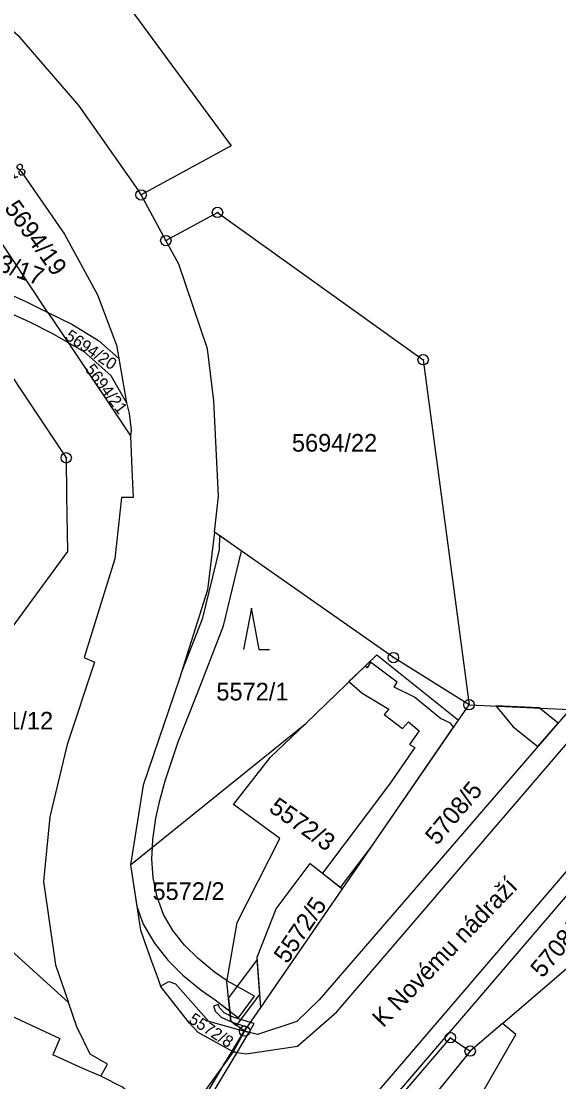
# Model space of a CAD drawing. Extents: x -644096 to -634268, y -1141430 to -1133463.
# Drawn here: x -638954.6 to -638902.8, y -1139136.1 to -1139033.9 of the extents above; entities that cross this region are included whole.
import ezdxf

# ---------------------------------------------------------------- set-up
doc = ezdxf.new("R2010")
doc.units = 0
for name, color, linetype in [('_CIVIL_CONSTRUCTION', 7, 'Continuous'), ('B_Hranice _3D', 7, 'Continuous'), ('M_Svah_Nasyp', 7, 'Continuous'), ('svrsek_osa_sjezdy', 7, 'Continuous'), ('svrsek_osa_terminal_VRT', 7, 'Continuous'), ('svrsek_osa_VRT', 7, 'Continuous'), ('svrsek_popisy_VRT', 7, 'Continuous'), ('terminal_VRT', 7, 'Continuous')]:
    doc.layers.add(name, color=color, linetype=linetype)

msp = doc.modelspace()

# ---------------------------------------------------------------- linework, layer by layer
at = {"layer": '_CIVIL_CONSTRUCTION'}
for centre, radius in [((-638943.1, -1139050.65), 0.5), ((-638943.1, -1139050.65), 0.0303), ((-638935.73, -1139052.33), 0.5), ((-638935.73, -1139052.33), 0.0303), ((-638940.71, -1139055.05), 0.5), ((-638940.71, -1139055.05), 0.0303), ((-638915.91, -1139066.53), 0.5), ((-638915.91, -1139066.53), 0.0303), ((-638950.31, -1139075.98), 0.5), ((-638950.31, -1139075.98), 0.0303), ((-638918.78, -1139095.23), 0.5), ((-638918.78, -1139095.23), 0.0303), ((-638911.49, -1139099.76), 0.5), ((-638911.49, -1139099.76), 0.0303), ((-638933.12, -1139131.21), 0.5), ((-638933.12, -1139131.21), 0.0303), ((-638913.29, -1139131.84), 0.5), ((-638913.29, -1139131.84), 0.0303), ((-638911.38, -1139133.13), 0.5), ((-638911.38, -1139133.13), 0.0303)]:
    msp.add_circle(centre, radius, dxfattribs=at)
at = {"layer": 'B_Hranice _3D'}
for points in [[(-638935.96, -1139128.2), (-638934.54, -1139129.29), (-638933.72, -1139129.92), (-638932.15, -1139127.84), (-638934.81, -1139126.36), (-638936.02, -1139125.53), (-638937.6, -1139124.22), (-638938.91, -1139122.93), (-638940.03, -1139121.5), (-638940.94, -1139119.97), (-638941.54, -1139118.26), (-638941.92, -1139116.45), (-638942.06, -1139114.61), (-638942, -1139113.49), (-638941.96, -1139112.74), (-638941.67, -1139110.7), (-638941.29, -1139108.99), (-638940.78, -1139107.1), (-638939.52, -1139103.35), (-638937.34, -1139097.81), (-638935.14, -1139092.17), (-638933.41, -1139084.97), (-638935.54, -1139083.47), (-638935.57, -1139084.8), (-638937.2, -1139091.51), (-638939.16, -1139096.53), (-638939.41, -1139097.32), (-638942.89, -1139107.5), (-638943.9, -1139113.77), (-638944.12, -1139115.2), (-638943.5, -1139119.19), (-638942.9, -1139120.89), (-638941.81, -1139122.72), (-638940.53, -1139124.37), (-638939.06, -1139125.82), (-638937.32, -1139127.25)], [(-638923.87, -1139117.36), (-638920.86, -1139113.38), (-638912.98, -1139101.92), (-638913.28, -1139101.55), (-638914.25, -1139101.09), (-638916.73, -1139099.02), (-638918.72, -1139098.06), (-638918.42, -1139097.58), (-638920.97, -1139095.67), (-638921.32, -1139096.21), (-638921.5, -1139096.05), (-638923.06, -1139097.54), (-638921.8, -1139098.65), (-638919.23, -1139100.2), (-638919.68, -1139100.72), (-638917.9, -1139102.07), (-638917.33, -1139101.41), (-638916.31, -1139102.27), (-638917.24, -1139103.58), (-638916.72, -1139103.88), (-638919.14, -1139107.43), (-638925.62, -1139115.98)], [(-638904.72, -1139100.07), (-638908.91, -1139099.88), (-638907.23, -1139101.91), (-638904.87, -1139103.8), (-638902.91, -1139101.53)], [(-638934.67, -1139128), (-638934.44, -1139130.26), (-638933.89, -1139130.66), (-638931.65, -1139127.68), (-638931.9, -1139124.31)], [(-638934.34, -1139133.13), (-638934.22, -1139133.2), (-638933.12, -1139131.21), (-638932.68, -1139131.33), (-638932.21, -1139130.49), (-638932.55, -1139130.38), (-638934.11, -1139129.9), (-638934.5, -1139129.72), (-638935.08, -1139129.45), (-638935.52, -1139129), (-638935.57, -1139128.87), (-638935.66, -1139128.64), (-638936.12, -1139128.82), (-638936.03, -1139129.05), (-638935.94, -1139129.28), (-638935.38, -1139129.87), (-638934.32, -1139130.35), (-638932.95, -1139130.79), (-638933.17, -1139131.17), (-638933.18, -1139131.19), (-638933.33, -1139131.45)], [(-638932.89, -1139131.71), (-638932.68, -1139131.33), (-638933.12, -1139131.21), (-638934.22, -1139133.2), (-638933.82, -1139133.26)], [(-638952.45, -1139156.1), (-638952.7, -1139156.4), (-638952.78, -1139156.49), (-638950.25, -1139157.72), (-638949.29, -1139157.74), (-638948.46, -1139157.12), (-638946.52, -1139154.02), (-638942.12, -1139147.43), (-638937.58, -1139139.52), (-638933.82, -1139133.26), (-638934.22, -1139133.2), (-638935.15, -1139134.47), (-638938.02, -1139139.26), (-638942.54, -1139147.17), (-638946.94, -1139153.74), (-638948.84, -1139156.78), (-638949.45, -1139157.24), (-638950.13, -1139157.22)], [(-638934.22, -1139133.2), (-638934.34, -1139133.13), (-638935.15, -1139134.47)]]:
    msp.add_lwpolyline(points, close=True, dxfattribs=at)
at = {"layer": 'M_Svah_Nasyp'}
for p, q in [((-638955.68, -1139129.69), (-638950.94, -1139131.93)), ((-638950.94, -1139131.93), (-638951.59, -1139133.48)), ((-638948.72, -1139134.81), (-638951.59, -1139133.48)), ((-638946.97, -1139135.56), (-638948.72, -1139134.81))]:
    msp.add_line(p, q, dxfattribs=at)
at = {"layer": 'svrsek_osa_sjezdy'}
for p, q in [((-638932.46, -1139090.45), (-638933.21, -1139094.45)), ((-638931.71, -1139094.45), (-638932.46, -1139090.45)), ((-638931.71, -1139094.45), (-638930.71, -1139094.45))]:
    msp.add_line(p, q, dxfattribs=at)
at = {"layer": 'svrsek_osa_terminal_VRT'}
msp.add_arc((-642050.26, -1145189.6), 8802.25, 41.413152, 75.317049, dxfattribs=at)
at = {"layer": 'terminal_VRT'}
for p, q in [((-638940.71, -1139055.05), (-638943.1, -1139050.65)), ((-638952.07, -1139061.97), (-638950.13, -1139064.87)), ((-638950.13, -1139064.87), (-638944.13, -1139073.85)), ((-638945.24, -1139066.42), (-638944.49, -1139070.67)), ((-638912.51, -1139101.24), (-638911.49, -1139099.76)), ((-638911.49, -1139099.76), (-638901.77, -1139100.21)), ((-638944.12, -1139115.2), (-638927.23, -1139101.57)), ((-638923.69, -1139117.5), (-638912.51, -1139101.24)), ((-638931.55, -1139128.93), (-638923.69, -1139117.5)), ((-638908.25, -1139130.48), (-638897.23, -1139120.96)), ((-638955.6, -1139123.44), (-638950.09, -1139128.46)), ((-638933.12, -1139131.21), (-638931.55, -1139128.93)), ((-638908.25, -1139130.48), (-638911.38, -1139133.13)), ((-638934.22, -1139133.2), (-638933.12, -1139131.21)), ((-638911.38, -1139133.13), (-638938.9, -1139166.94))]:
    msp.add_line(p, q, dxfattribs=at)
for points in [[(-638971.97, -1138994.94), (-638934.42, -1139045.91), (-638943.1, -1139050.65)], [(-638943.1, -1139050.65), (-638943.37, -1139050.16), (-638949.07, -1139042.08), (-638954.78, -1139035.45), (-638961.11, -1139030.05), (-638966.75, -1139026.4), (-638974.86, -1139022.09), (-638982.6, -1139018.67), (-638990.17, -1139015.41), (-638996.81, -1139012.48)], [(-638934.22, -1139133.2), (-638932.97, -1139133.4), (-638928.02, -1139132.65), (-638924.23, -1139129.34), (-638871.07, -1139067.38), (-638859.01, -1139052.51), (-638851.89, -1139043.39), (-638851.31, -1139041.46)], [(-638954.95, -1139048.1), (-638954.65, -1139048.4), (-638950.47, -1139054.42), (-638947.31, -1139060.26), (-638945.46, -1139065.14), (-638945.24, -1139066.42)], [(-638952.07, -1139061.97), (-638959.05, -1139051.52), (-638959.8, -1139050.39)], [(-638940.71, -1139055.05), (-638935.73, -1139052.33), (-638915.91, -1139066.53), (-638911.49, -1139099.76)], [(-638936.03, -1139083.13), (-638935.62, -1139079.66), (-638936.1, -1139070.5), (-638936.71, -1139065.48), (-638939.47, -1139057.33), (-638940.71, -1139055.05)], [(-638942.29, -1139162.88), (-638936.55, -1139155.9), (-638924.7, -1139142.22), (-638865.11, -1139072.68), (-638851.57, -1139057.76), (-638848.43, -1139055.88), (-638847.99, -1139055.77)], [(-638962.91, -1139057.12), (-638961.56, -1139057.67), (-638954.26, -1139060.88), (-638952.07, -1139061.97)], [(-638961.33, -1139059.49), (-638953.84, -1139062.87), (-638951.64, -1139064), (-638950.13, -1139064.87)], [(-638960, -1139061.47), (-638950.31, -1139075.98), (-638950.29, -1139079.61), (-638950.18, -1139085), (-638957.69, -1139095.22)], [(-638952.07, -1139061.97), (-638949.77, -1139063.11), (-638947.2, -1139064.66), (-638945.24, -1139066.42)], [(-638950.13, -1139064.87), (-638948.61, -1139065.75), (-638946, -1139068.06), (-638944.49, -1139070.67)], [(-638944.49, -1139070.67), (-638944.23, -1139071.7), (-638944.04, -1139073.31), (-638944.13, -1139073.85)], [(-638944.13, -1139073.85), (-638943.98, -1139077.08), (-638943.85, -1139079.79), (-638944.97, -1139079.8), (-638945.63, -1139085.7), (-638948.57, -1139095.22), (-638947.58, -1139095.66), (-638950.21, -1139103.58), (-638951.88, -1139110.56), (-638952.5, -1139116.79), (-638951.34, -1139124.81), (-638950.09, -1139128.46)], [(-638936.03, -1139083.13), (-638936.7, -1139088.69), (-638939.41, -1139097.32), (-638942.89, -1139107.5), (-638943.9, -1139113.77), (-638944.12, -1139115.2)], [(-638911.49, -1139099.76), (-638918.78, -1139095.23), (-638936.03, -1139083.13)], [(-638927.23, -1139101.57), (-638920.38, -1139094.96), (-638912.51, -1139101.24)], [(-638901.77, -1139100.21), (-638925.92, -1139128.19), (-638928.07, -1139130.27), (-638931.87, -1139131.55), (-638933.12, -1139131.21)], [(-638933.12, -1139131.21), (-638934.44, -1139130.26), (-638934.83, -1139126.46), (-638933.83, -1139120.74), (-638929.71, -1139112.66), (-638934.19, -1139109.38), (-638930.61, -1139104.83), (-638927.23, -1139101.57)], [(-638926.87, -1139146.84), (-638923.56, -1139142.96), (-638922.78, -1139142.33), (-638895.46, -1139110.44), (-638893.91, -1139109.15)], [(-638944.12, -1139115.2), (-638943.15, -1139121.49), (-638942.18, -1139124.2), (-638941.45, -1139126.21), (-638941.21, -1139126.87)], [(-638931.55, -1139128.93), (-638931.92, -1139124.09), (-638930.08, -1139119.43), (-638926.79, -1139115.06), (-638923.69, -1139117.5)], [(-638941.21, -1139126.87), (-638940.42, -1139126.44), (-638939.79, -1139126.66), (-638936.59, -1139130.25), (-638933.12, -1139131.21)], [(-638934.22, -1139133.2), (-638937.6, -1139131.35), (-638938.44, -1139130.44), (-638941.21, -1139126.87)], [(-638941.97, -1139143.9), (-638942.19, -1139141.9), (-638943.76, -1139137.57), (-638944.87, -1139136.62), (-638946.97, -1139135.56), (-638946.32, -1139134.38), (-638947.99, -1139133.44), (-638949.29, -1139130.79), (-638950.09, -1139128.46)], [(-638911.44, -1139139.7), (-638911.05, -1139138.64), (-638906.97, -1139131.52), (-638908.25, -1139130.48)], [(-638926.87, -1139146.84), (-638926.39, -1139147.17), (-638913.29, -1139131.84), (-638911.38, -1139133.13)], [(-638934.22, -1139133.2), (-638938.92, -1139139.66), (-638941.09, -1139142.98), (-638941.97, -1139143.9)]]:
    msp.add_lwpolyline(points, dxfattribs=at)

# ---------------------------------------------------------------- texts
at = {"layer": 'svrsek_osa_VRT'}
for s, height, rotation, p in [('5694/18', 1.14, 22, (-638959.18, -1139050.65)), ('5694/19', 1.7, 306, (-638956.33, -1139051.94)), ('5573/17', 1.7, 340, (-638960.58, -1139056.61)), ('5694/20', 1.14, 326, (-638950.5, -1139064.49)), ('5694/21', 1.14, 307, (-638948.56, -1139067.46)), ('5708/5', 1.7, 50, (-638914.57, -1139113.39)), ('5572/3', 1.7, 325, (-638930.88, -1139109.97)), ('5572/5', 1.7, 56, (-638929.02, -1139124.81)), ('5708/3', 1.7, 50, (-638904.42, -1139126.17)), ('5572/8', 1.14, 327, (-638938.59, -1139130.33))]:
    msp.add_text(s, height=height, rotation=rotation, dxfattribs=at).set_placement(p)
for s, p in [('5694/22', (-638928.56, -1139075.38)), ('5572/1', (-638935.84, -1139099.35)), ('5581/12', (-638959.79, -1139102.15)), ('5572/2', (-638942, -1139118.57))]:
    msp.add_text(s, height=1.7, dxfattribs=at).set_placement(p)
at = {"layer": 'svrsek_popisy_VRT'}
msp.add_text('K Novému nádraží', height=1.7, rotation=46, dxfattribs=at).set_placement((-638919.77, -1139130.94))

doc.saveas('drawing.dxf')
